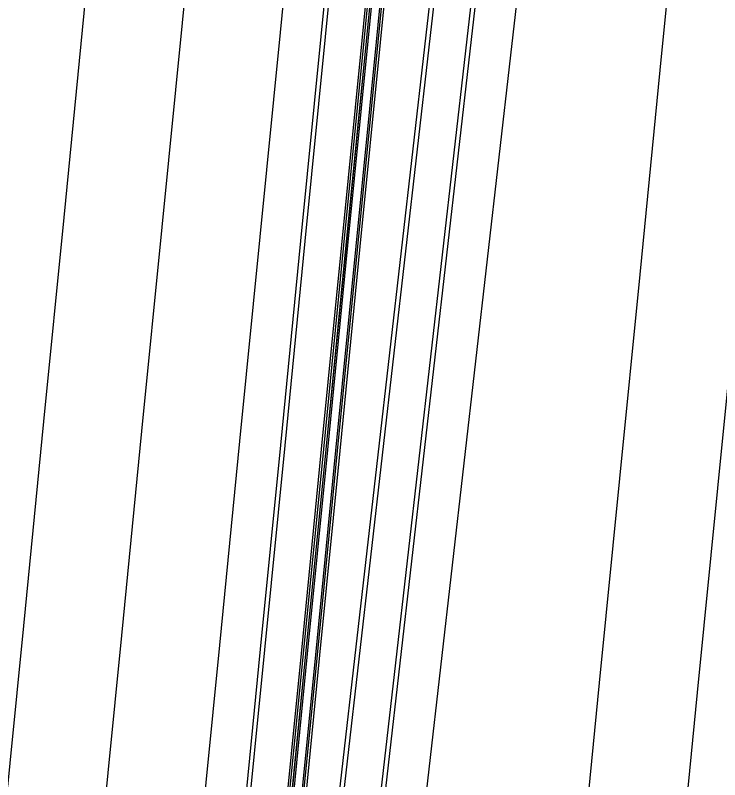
# Model space of a CAD drawing. Extents: x 1797478 to 1804836, y 246529 to 250952.
# Drawn here: x 1797629.2 to 1797715, y 247192.1 to 247285.2 of the extents above; entities that cross this region are included whole.
import ezdxf

# ---------------------------------------------------------------- set-up
doc = ezdxf.new("R2010")
doc.units = 0
for name, color, linetype in [('1', 7, 'Continuous'), ('DRAINAGE', 7, 'Continuous'), ('EDPV-LINE', 7, 'Continuous'), ('SHDR-UPAV', 7, 'Continuous')]:
    doc.layers.add(name, color=color, linetype=linetype)

msp = doc.modelspace()

# ---------------------------------------------------------------- linework, layer by layer
for points in [[(1797680.702, 247004.85), (1797683.163, 247029.729), (1797685.625, 247054.607), (1797688.087, 247079.486), (1797690.549, 247104.364), (1797693.01, 247129.243), (1797695.472, 247154.121), (1797697.934, 247179), (1797700.395, 247203.878), (1797702.857, 247228.757), (1797705.319, 247253.635), (1797707.78, 247278.514), (1797710.242, 247303.392), (1797712.704, 247328.271), (1797715.165, 247353.149), (1797717.627, 247378.028), (1797720.089, 247402.906)], [(1797680.702, 247004.85), (1797683.163, 247029.729), (1797685.625, 247054.607), (1797688.087, 247079.486), (1797690.549, 247104.364), (1797693.01, 247129.243), (1797695.472, 247154.121), (1797697.934, 247179), (1797700.395, 247203.878), (1797702.857, 247228.757), (1797705.319, 247253.635), (1797707.78, 247278.514), (1797710.242, 247303.392), (1797712.704, 247328.271), (1797715.165, 247353.149), (1797717.627, 247378.028), (1797720.089, 247402.906)], [(1797680.702, 247004.85), (1797683.163, 247029.729), (1797685.625, 247054.607), (1797688.087, 247079.486), (1797690.549, 247104.364), (1797693.01, 247129.243), (1797695.472, 247154.121), (1797697.934, 247179), (1797700.395, 247203.878), (1797702.857, 247228.757), (1797705.319, 247253.635), (1797707.78, 247278.514), (1797710.242, 247303.392), (1797712.704, 247328.271), (1797715.165, 247353.149), (1797717.627, 247378.028), (1797720.089, 247402.906)], [(1797680.702, 247004.85), (1797683.163, 247029.729), (1797685.625, 247054.607), (1797688.087, 247079.486), (1797690.549, 247104.364), (1797693.01, 247129.243), (1797695.472, 247154.121), (1797697.934, 247179), (1797700.395, 247203.878), (1797702.857, 247228.757), (1797705.319, 247253.635), (1797707.78, 247278.514), (1797710.242, 247303.392), (1797712.704, 247328.271), (1797715.165, 247353.149), (1797717.627, 247378.028), (1797720.089, 247402.906)], [(1797692.643, 247003.669), (1797695.105, 247028.547), (1797697.567, 247053.426), (1797700.029, 247078.304), (1797702.49, 247103.183), (1797704.952, 247128.061), (1797707.414, 247152.94), (1797709.875, 247177.818), (1797712.337, 247202.697), (1797714.799, 247227.575), (1797717.26, 247252.454), (1797719.722, 247277.332), (1797722.184, 247302.211), (1797724.645, 247327.089), (1797727.107, 247351.968), (1797729.569, 247376.846), (1797732.03, 247401.725)], [(1797692.643, 247003.669), (1797695.105, 247028.547), (1797697.567, 247053.426), (1797700.029, 247078.304), (1797702.49, 247103.183), (1797704.952, 247128.061), (1797707.414, 247152.94), (1797709.875, 247177.818), (1797712.337, 247202.697), (1797714.799, 247227.575), (1797717.26, 247252.454), (1797719.722, 247277.332), (1797722.184, 247302.211), (1797724.645, 247327.089), (1797727.107, 247351.968), (1797729.569, 247376.846), (1797732.03, 247401.725)], [(1797608.083, 246986.914), (1797610.544, 247011.792), (1797613.006, 247036.671), (1797615.468, 247061.549), (1797617.929, 247086.428), (1797620.391, 247111.306), (1797622.853, 247136.185), (1797625.314, 247161.063), (1797627.776, 247185.942), (1797630.238, 247210.82), (1797632.7, 247235.699), (1797635.161, 247260.577), (1797637.623, 247285.456), (1797640.085, 247310.334), (1797642.546, 247335.213), (1797645.008, 247360.091), (1797647.47, 247384.97)], [(1797620.024, 246985.732), (1797622.486, 247010.61), (1797624.948, 247035.489), (1797627.409, 247060.367), (1797629.871, 247085.246), (1797632.333, 247110.125), (1797634.794, 247135.003), (1797637.256, 247159.882), (1797639.718, 247184.76), (1797642.18, 247209.639), (1797644.641, 247234.517), (1797647.103, 247259.396), (1797649.565, 247284.274), (1797652.026, 247309.153), (1797654.488, 247334.031), (1797656.95, 247358.91), (1797659.411, 247383.788)], [(1797620.024, 246985.732), (1797622.486, 247010.61), (1797624.948, 247035.489), (1797627.409, 247060.367), (1797629.871, 247085.246), (1797632.333, 247110.125), (1797634.794, 247135.003), (1797637.256, 247159.882), (1797639.718, 247184.76), (1797642.18, 247209.639), (1797644.641, 247234.517), (1797647.103, 247259.396), (1797649.565, 247284.274), (1797652.026, 247309.153), (1797654.488, 247334.031), (1797656.95, 247358.91), (1797659.411, 247383.788)], [(1797620.024, 246985.732), (1797622.486, 247010.61), (1797624.948, 247035.489), (1797627.409, 247060.367), (1797629.871, 247085.246), (1797632.333, 247110.125), (1797634.794, 247135.003), (1797637.256, 247159.882), (1797639.718, 247184.76), (1797642.18, 247209.639), (1797644.641, 247234.517), (1797647.103, 247259.396), (1797649.565, 247284.274), (1797652.026, 247309.153), (1797654.488, 247334.031), (1797656.95, 247358.91), (1797659.411, 247383.788)], [(1797620.024, 246985.732), (1797622.486, 247010.61), (1797624.948, 247035.489), (1797627.409, 247060.367), (1797629.871, 247085.246), (1797632.333, 247110.125), (1797634.794, 247135.003), (1797637.256, 247159.882), (1797639.718, 247184.76), (1797642.18, 247209.639), (1797644.641, 247234.517), (1797647.103, 247259.396), (1797649.565, 247284.274), (1797652.026, 247309.153), (1797654.488, 247334.031), (1797656.95, 247358.91), (1797659.411, 247383.788)], [(1797631.966, 246984.55), (1797634.428, 247009.429), (1797636.889, 247034.307), (1797639.351, 247059.186), (1797641.813, 247084.064), (1797644.274, 247108.943), (1797646.736, 247133.821), (1797649.198, 247158.7), (1797651.66, 247183.578), (1797654.121, 247208.457), (1797656.583, 247233.335), (1797659.045, 247258.214), (1797661.506, 247283.092), (1797663.968, 247307.971), (1797666.43, 247332.849), (1797668.891, 247357.728), (1797671.353, 247382.606)], [(1797631.966, 246984.55), (1797634.428, 247009.429), (1797636.889, 247034.307), (1797639.351, 247059.186), (1797641.813, 247084.064), (1797644.274, 247108.943), (1797646.736, 247133.821), (1797649.198, 247158.7), (1797651.66, 247183.578), (1797654.121, 247208.457), (1797656.583, 247233.335), (1797659.045, 247258.214), (1797661.506, 247283.092), (1797663.968, 247307.971), (1797666.43, 247332.849), (1797668.891, 247357.728), (1797671.353, 247382.606)], [(1797631.966, 246984.55), (1797634.428, 247009.429), (1797636.889, 247034.307), (1797639.351, 247059.186), (1797641.813, 247084.064), (1797644.274, 247108.943), (1797646.736, 247133.821), (1797649.198, 247158.7), (1797651.66, 247183.578), (1797654.121, 247208.457), (1797656.583, 247233.335), (1797659.045, 247258.214), (1797661.506, 247283.092), (1797663.968, 247307.971), (1797666.43, 247332.849), (1797668.891, 247357.728), (1797671.353, 247382.606)], [(1797631.966, 246984.55), (1797634.428, 247009.429), (1797636.889, 247034.307), (1797639.351, 247059.186), (1797641.813, 247084.064), (1797644.274, 247108.943), (1797646.736, 247133.821), (1797649.198, 247158.7), (1797651.66, 247183.578), (1797654.121, 247208.457), (1797656.583, 247233.335), (1797659.045, 247258.214), (1797661.506, 247283.092), (1797663.968, 247307.971), (1797666.43, 247332.849), (1797668.891, 247357.728), (1797671.353, 247382.606)], [(1797636.942, 246984.058), (1797639.403, 247008.937), (1797641.865, 247033.815), (1797644.327, 247058.694), (1797646.789, 247083.572), (1797649.25, 247108.451), (1797651.712, 247133.329), (1797654.174, 247158.208), (1797656.635, 247183.086), (1797659.097, 247207.965), (1797661.559, 247232.843), (1797664.02, 247257.722), (1797666.482, 247282.6), (1797668.944, 247307.479), (1797671.405, 247332.357), (1797673.867, 247357.236), (1797676.329, 247382.114)], [(1797637.46, 246984.007), (1797639.922, 247008.885), (1797642.383, 247033.764), (1797644.845, 247058.642), (1797647.307, 247083.521), (1797649.768, 247108.399), (1797652.23, 247133.278), (1797654.692, 247158.156), (1797657.154, 247183.035), (1797659.615, 247207.913), (1797662.077, 247232.792), (1797664.539, 247257.67), (1797667, 247282.549), (1797669.462, 247307.427), (1797671.924, 247332.306), (1797674.385, 247357.184), (1797676.847, 247382.063)], [(1797642.167, 246983.541), (1797644.628, 247008.42), (1797647.09, 247033.298), (1797649.552, 247058.177), (1797652.014, 247083.055), (1797654.475, 247107.934), (1797656.937, 247132.812), (1797659.399, 247157.691), (1797661.86, 247182.569), (1797664.322, 247207.448), (1797666.784, 247232.326), (1797669.245, 247257.205), (1797671.707, 247282.083), (1797674.169, 247306.962), (1797676.63, 247331.84), (1797679.092, 247356.719), (1797681.554, 247381.597)], [(1797642.457, 246983.512), (1797644.918, 247008.391), (1797647.38, 247033.269), (1797649.842, 247058.148), (1797652.303, 247083.026), (1797654.765, 247107.905), (1797657.227, 247132.783), (1797659.688, 247157.662), (1797662.15, 247182.54), (1797664.612, 247207.419), (1797667.073, 247232.297), (1797669.535, 247257.176), (1797671.997, 247282.054), (1797674.458, 247306.933), (1797676.92, 247331.811), (1797679.382, 247356.69), (1797681.843, 247381.568)], [(1797642.465, 246983.511), (1797644.927, 247008.39), (1797647.389, 247033.268), (1797649.85, 247058.147), (1797652.312, 247083.025), (1797654.774, 247107.904), (1797657.235, 247132.783), (1797659.697, 247157.661), (1797662.159, 247182.54), (1797664.621, 247207.418), (1797667.082, 247232.297), (1797669.544, 247257.175), (1797672.006, 247282.054), (1797674.467, 247306.932), (1797676.929, 247331.811), (1797679.391, 247356.689), (1797681.852, 247381.568)], [(1797642.664, 246983.492), (1797645.126, 247008.37), (1797647.588, 247033.249), (1797650.049, 247058.127), (1797652.511, 247083.006), (1797654.973, 247107.884), (1797657.434, 247132.763), (1797659.896, 247157.641), (1797662.358, 247182.52), (1797664.82, 247207.398), (1797667.281, 247232.277), (1797669.743, 247257.155), (1797672.205, 247282.034), (1797674.666, 247306.912), (1797677.128, 247331.791), (1797679.59, 247356.669), (1797682.051, 247381.548)], [(1797643.659, 246983.393), (1797646.121, 247008.272), (1797648.583, 247033.15), (1797651.045, 247058.029), (1797653.506, 247082.907), (1797655.968, 247107.786), (1797658.43, 247132.664), (1797660.891, 247157.543), (1797663.353, 247182.421), (1797665.815, 247207.3), (1797668.276, 247232.178), (1797670.738, 247257.057), (1797673.2, 247281.935), (1797675.661, 247306.814), (1797678.123, 247331.692), (1797680.585, 247356.571), (1797683.047, 247381.449)], [(1797643.874, 246983.372), (1797646.336, 247008.251), (1797648.797, 247033.129), (1797651.258, 247058.008), (1797653.719, 247082.886), (1797656.18, 247107.765), (1797658.641, 247132.643), (1797661.102, 247157.522), (1797663.563, 247182.401), (1797666.025, 247207.279), (1797668.486, 247232.158), (1797670.947, 247257.036), (1797673.408, 247281.915), (1797675.869, 247306.793), (1797678.33, 247331.672), (1797680.791, 247356.55), (1797683.252, 247381.429)], [(1797644.173, 246983.343), (1797646.634, 247008.221), (1797649.095, 247033.1), (1797651.556, 247057.978), (1797654.017, 247082.857), (1797656.479, 247107.735), (1797658.94, 247132.614), (1797661.401, 247157.492), (1797663.862, 247182.371), (1797666.323, 247207.25), (1797668.784, 247232.128), (1797671.245, 247257.007), (1797673.707, 247281.885), (1797676.168, 247306.764), (1797678.629, 247331.642), (1797681.09, 247356.521), (1797683.551, 247381.399)], [(1797644.969, 246983.264), (1797647.814, 247008.104), (1797650.658, 247032.945), (1797653.503, 247057.786), (1797656.347, 247082.626), (1797659.191, 247107.467), (1797662.036, 247132.308), (1797664.88, 247157.148), (1797667.725, 247181.989), (1797670.569, 247206.829), (1797673.414, 247231.67), (1797676.258, 247256.511), (1797679.102, 247281.351), (1797681.947, 247306.192), (1797684.791, 247331.033), (1797687.636, 247355.873), (1797690.48, 247380.714)], [(1797649.966, 246982.769), (1797652.81, 247007.61), (1797655.655, 247032.451), (1797658.499, 247057.291), (1797661.344, 247082.132), (1797664.188, 247106.972), (1797667.032, 247131.813), (1797669.877, 247156.654), (1797672.721, 247181.494), (1797675.566, 247206.335), (1797678.41, 247231.176), (1797681.254, 247256.016), (1797684.099, 247280.857), (1797686.943, 247305.698), (1797689.788, 247330.538), (1797692.632, 247355.379), (1797695.477, 247380.219)], [(1797650.484, 246982.718), (1797653.329, 247007.559), (1797656.173, 247032.399), (1797659.017, 247057.24), (1797661.862, 247082.081), (1797664.706, 247106.921), (1797667.551, 247131.762), (1797670.395, 247156.602), (1797673.24, 247181.443), (1797676.084, 247206.284), (1797678.928, 247231.124), (1797681.773, 247255.965), (1797684.617, 247280.806), (1797687.462, 247305.646), (1797690.306, 247330.487), (1797693.15, 247355.328), (1797695.995, 247380.168)], [(1797655.46, 246982.226), (1797658.304, 247007.066), (1797661.149, 247031.907), (1797663.993, 247056.748), (1797666.838, 247081.588), (1797669.682, 247106.429), (1797672.526, 247131.269), (1797675.371, 247156.11), (1797678.215, 247180.951), (1797681.06, 247205.791), (1797683.904, 247230.632), (1797686.748, 247255.473), (1797689.593, 247280.313), (1797692.437, 247305.154), (1797695.282, 247329.995), (1797698.126, 247354.835), (1797700.971, 247379.676)], [(1797655.46, 246982.226), (1797658.304, 247007.066), (1797661.149, 247031.907), (1797663.993, 247056.748), (1797666.838, 247081.588), (1797669.682, 247106.429), (1797672.526, 247131.269), (1797675.371, 247156.11), (1797678.215, 247180.951), (1797681.06, 247205.791), (1797683.904, 247230.632), (1797686.748, 247255.473), (1797689.593, 247280.313), (1797692.437, 247305.154), (1797695.282, 247329.995), (1797698.126, 247354.835), (1797700.971, 247379.676)], [(1797655.46, 246982.226), (1797658.304, 247007.066), (1797661.149, 247031.907), (1797663.993, 247056.748), (1797666.838, 247081.588), (1797669.682, 247106.429), (1797672.526, 247131.269), (1797675.371, 247156.11), (1797678.215, 247180.951), (1797681.06, 247205.791), (1797683.904, 247230.632), (1797686.748, 247255.473), (1797689.593, 247280.313), (1797692.437, 247305.154), (1797695.282, 247329.995), (1797698.126, 247354.835), (1797700.971, 247379.676)], [(1797655.46, 246982.226), (1797658.304, 247007.066), (1797661.149, 247031.907), (1797663.993, 247056.748), (1797666.838, 247081.588), (1797669.682, 247106.429), (1797672.526, 247131.269), (1797675.371, 247156.11), (1797678.215, 247180.951), (1797681.06, 247205.791), (1797683.904, 247230.632), (1797686.748, 247255.473), (1797689.593, 247280.313), (1797692.437, 247305.154), (1797695.282, 247329.995), (1797698.126, 247354.835), (1797700.971, 247379.676)], [(1797655.46, 246982.226), (1797658.304, 247007.066), (1797661.149, 247031.907), (1797663.993, 247056.748), (1797666.838, 247081.588), (1797669.682, 247106.429), (1797672.526, 247131.269), (1797675.371, 247156.11), (1797678.215, 247180.951), (1797681.06, 247205.791), (1797683.904, 247230.632), (1797686.748, 247255.473), (1797689.593, 247280.313), (1797692.437, 247305.154), (1797695.282, 247329.995), (1797698.126, 247354.835), (1797700.971, 247379.676)]]:
    msp.add_lwpolyline(points)
at = {"layer": '1'}
for points in [[(1797680.702, 247004.85), (1797683.163, 247029.729), (1797685.625, 247054.607), (1797688.087, 247079.486), (1797690.549, 247104.364), (1797693.01, 247129.243), (1797695.472, 247154.121), (1797697.934, 247179), (1797700.395, 247203.878), (1797702.857, 247228.757), (1797705.319, 247253.635), (1797707.78, 247278.514), (1797710.242, 247303.392), (1797712.704, 247328.271), (1797715.165, 247353.149), (1797717.627, 247378.028), (1797720.089, 247402.906)], [(1797620.024, 246985.732), (1797622.486, 247010.61), (1797624.948, 247035.489), (1797627.409, 247060.367), (1797629.871, 247085.246), (1797632.333, 247110.125), (1797634.794, 247135.003), (1797637.256, 247159.882), (1797639.718, 247184.76), (1797642.18, 247209.639), (1797644.641, 247234.517), (1797647.103, 247259.396), (1797649.565, 247284.274), (1797652.026, 247309.153), (1797654.488, 247334.031), (1797656.95, 247358.91), (1797659.411, 247383.788)]]:
    msp.add_lwpolyline(points, dxfattribs=at)
at = {"layer": 'DRAINAGE'}
for points in [[(1797642.167, 246983.541), (1797644.628, 247008.42), (1797647.09, 247033.298), (1797649.552, 247058.177), (1797652.014, 247083.055), (1797654.475, 247107.934), (1797656.937, 247132.812), (1797659.399, 247157.691), (1797661.86, 247182.569), (1797664.322, 247207.448), (1797666.784, 247232.326), (1797669.245, 247257.205), (1797671.707, 247282.083), (1797674.169, 247306.962), (1797676.63, 247331.84), (1797679.092, 247356.719), (1797681.554, 247381.597)], [(1797644.173, 246983.343), (1797646.634, 247008.221), (1797649.095, 247033.1), (1797651.556, 247057.978), (1797654.017, 247082.857), (1797656.479, 247107.735), (1797658.94, 247132.614), (1797661.401, 247157.492), (1797663.862, 247182.371), (1797666.323, 247207.25), (1797668.784, 247232.128), (1797671.245, 247257.007), (1797673.707, 247281.885), (1797676.168, 247306.764), (1797678.629, 247331.642), (1797681.09, 247356.521), (1797683.551, 247381.399)]]:
    msp.add_lwpolyline(points, dxfattribs=at)
at = {"layer": 'EDPV-LINE'}
for points in [[(1797631.966, 246984.55), (1797634.428, 247009.429), (1797636.889, 247034.307), (1797639.351, 247059.186), (1797641.813, 247084.064), (1797644.274, 247108.943), (1797646.736, 247133.821), (1797649.198, 247158.7), (1797651.66, 247183.578), (1797654.121, 247208.457), (1797656.583, 247233.335), (1797659.045, 247258.214), (1797661.506, 247283.092), (1797663.968, 247307.971), (1797666.43, 247332.849), (1797668.891, 247357.728), (1797671.353, 247382.606)], [(1797631.966, 246984.55), (1797634.428, 247009.429), (1797636.889, 247034.307), (1797639.351, 247059.186), (1797641.813, 247084.064), (1797644.274, 247108.943), (1797646.736, 247133.821), (1797649.198, 247158.7), (1797651.66, 247183.578), (1797654.121, 247208.457), (1797656.583, 247233.335), (1797659.045, 247258.214), (1797661.506, 247283.092), (1797663.968, 247307.971), (1797666.43, 247332.849), (1797668.891, 247357.728), (1797671.353, 247382.606)], [(1797642.167, 246983.541), (1797644.628, 247008.42), (1797647.09, 247033.298), (1797649.552, 247058.177), (1797652.014, 247083.055), (1797654.475, 247107.934), (1797656.937, 247132.812), (1797659.399, 247157.691), (1797661.86, 247182.569), (1797664.322, 247207.448), (1797666.784, 247232.326), (1797669.245, 247257.205), (1797671.707, 247282.083), (1797674.169, 247306.962), (1797676.63, 247331.84), (1797679.092, 247356.719), (1797681.554, 247381.597)], [(1797644.173, 246983.343), (1797646.634, 247008.221), (1797649.095, 247033.1), (1797651.556, 247057.978), (1797654.017, 247082.857), (1797656.479, 247107.735), (1797658.94, 247132.614), (1797661.401, 247157.492), (1797663.862, 247182.371), (1797666.323, 247207.25), (1797668.784, 247232.128), (1797671.245, 247257.007), (1797673.707, 247281.885), (1797676.168, 247306.764), (1797678.629, 247331.642), (1797681.09, 247356.521), (1797683.551, 247381.399)], [(1797655.46, 246982.226), (1797658.304, 247007.066), (1797661.149, 247031.907), (1797663.993, 247056.748), (1797666.838, 247081.588), (1797669.682, 247106.429), (1797672.526, 247131.269), (1797675.371, 247156.11), (1797678.215, 247180.951), (1797681.06, 247205.791), (1797683.904, 247230.632), (1797686.748, 247255.473), (1797689.593, 247280.313), (1797692.437, 247305.154), (1797695.282, 247329.995), (1797698.126, 247354.835), (1797700.971, 247379.676)]]:
    msp.add_lwpolyline(points, dxfattribs=at)
at = {"layer": 'SHDR-UPAV'}
for points in [[(1797641.918, 246983.566), (1797644.379, 247008.444), (1797646.841, 247033.323), (1797649.303, 247058.201), (1797651.764, 247083.08), (1797654.226, 247107.958), (1797656.688, 247132.837), (1797659.149, 247157.715), (1797661.611, 247182.594), (1797664.073, 247207.472), (1797666.534, 247232.351), (1797668.996, 247257.229), (1797671.458, 247282.108), (1797673.919, 247306.986), (1797676.381, 247331.865), (1797678.843, 247356.743), (1797681.304, 247381.622)], [(1797641.918, 246983.566), (1797644.379, 247008.444), (1797646.841, 247033.323), (1797649.303, 247058.201), (1797651.764, 247083.08), (1797654.226, 247107.958), (1797656.688, 247132.837), (1797659.149, 247157.715), (1797661.611, 247182.594), (1797664.073, 247207.472), (1797666.534, 247232.351), (1797668.996, 247257.229), (1797671.458, 247282.108), (1797673.919, 247306.986), (1797676.381, 247331.865), (1797678.843, 247356.743), (1797681.304, 247381.622)], [(1797645.508, 246983.21), (1797648.353, 247008.051), (1797651.197, 247032.892), (1797654.042, 247057.732), (1797656.886, 247082.573), (1797659.731, 247107.414), (1797662.575, 247132.254), (1797665.419, 247157.095), (1797668.264, 247181.935), (1797671.108, 247206.776), (1797673.953, 247231.617), (1797676.797, 247256.457), (1797679.642, 247281.298), (1797682.486, 247306.139), (1797685.33, 247330.979), (1797688.175, 247355.82), (1797691.019, 247380.661)], [(1797645.508, 246983.21), (1797648.353, 247008.051), (1797651.197, 247032.892), (1797654.042, 247057.732), (1797656.886, 247082.573), (1797659.731, 247107.414), (1797662.575, 247132.254), (1797665.419, 247157.095), (1797668.264, 247181.935), (1797671.108, 247206.776), (1797673.953, 247231.617), (1797676.797, 247256.457), (1797679.642, 247281.298), (1797682.486, 247306.139), (1797685.33, 247330.979), (1797688.175, 247355.82), (1797691.019, 247380.661)]]:
    msp.add_lwpolyline(points, dxfattribs=at)

doc.saveas('drawing.dxf')
